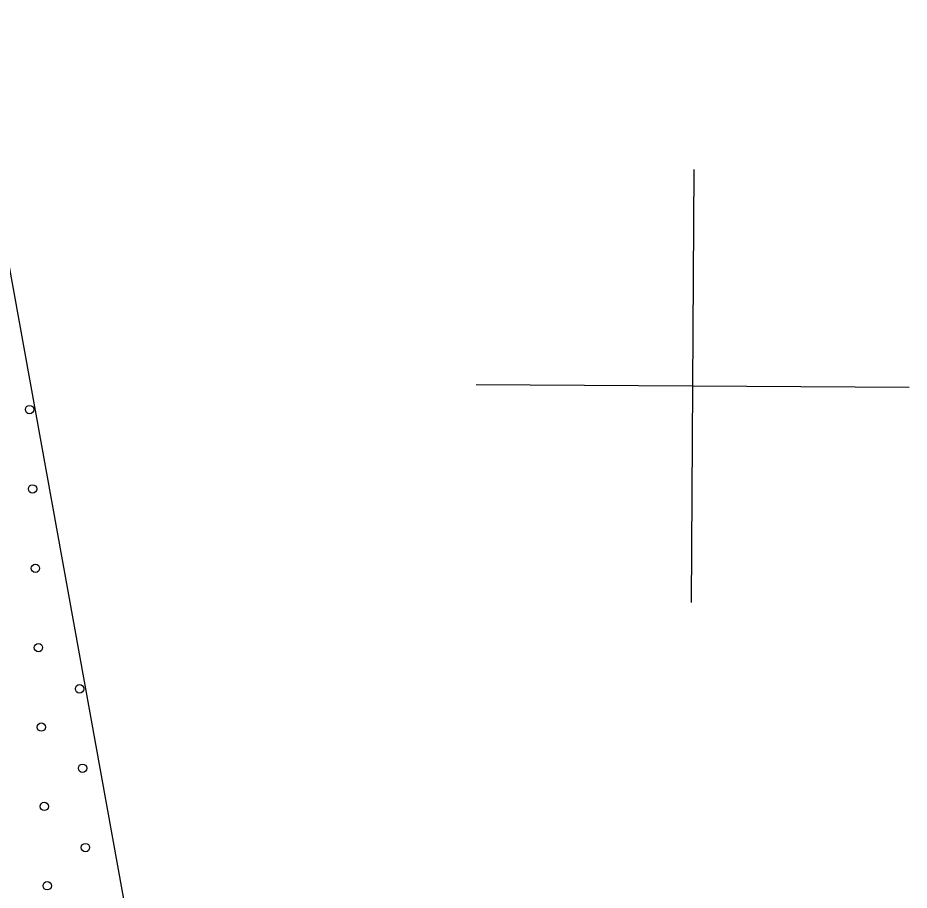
# Model space of a CAD drawing. Extents: x 1612280 to 1883141, y 560852 to 780851.
# Drawn here: x 1794784 to 1797048, y 696918 to 699134 of the extents above; entities that cross this region are included whole.
import ezdxf

# ---------------------------------------------------------------- set-up
doc = ezdxf.new("R2010")
doc.units = 0
for name, color, linetype in [('DESIGN - SCRATCH - User 1', 7, 'Continuous'), ('DESIGN - TRAFFIC CONTROL PERMANENT - Pavement Marking Text', 7, 'Continuous'), ('SURVEY - DRAINAGE - Bridge Hydraulic Data - Points - Locators', 7, 'Continuous')]:
    doc.layers.add(name, color=color, linetype=linetype)

msp = doc.modelspace()

# ---------------------------------------------------------------- linework, layer by layer
at = {"layer": 'DESIGN - SCRATCH - User 1'}
msp.add_lwpolyline([(1795079.5, 696750.1), (1794648, 699134.1)], dxfattribs=at)
msp.add_lwpolyline([(1795079.5, 696750.1), (1794648, 699134.1)], dxfattribs=at)
at = {"layer": 'DESIGN - TRAFFIC CONTROL PERMANENT - Pavement Marking Text'}
for centre in [(1794814.3, 698139), (1794814.3, 698139), (1794821.7, 697937.4), (1794821.7, 697937.4), (1794829.2, 697735.8), (1794829.2, 697735.8), (1794836.7, 697534.2), (1794836.7, 697534.2), (1794941.2, 697429.6), (1794941.2, 697429.6), (1794844.1, 697332.5), (1794844.1, 697332.5), (1794948.7, 697228), (1794948.7, 697228), (1794851.6, 697130.9), (1794851.6, 697130.9), (1794956.1, 697026.4), (1794956.1, 697026.4), (1794859.1, 696929.3), (1794859.1, 696929.3)]:
    msp.add_circle(centre, 10.6, dxfattribs=at)
at = {"layer": 'SURVEY - DRAINAGE - Bridge Hydraulic Data - Points - Locators'}
for p, q in [((1796501.7, 698748.7), (1796494.7, 697648.7)), ((1796501.7, 698748.7), (1796494.7, 697648.7)), ((1797048.2, 698195.2), (1795948.2, 698202.2)), ((1797048.2, 698195.2), (1795948.2, 698202.2))]:
    msp.add_line(p, q, dxfattribs=at)

doc.saveas('drawing.dxf')
